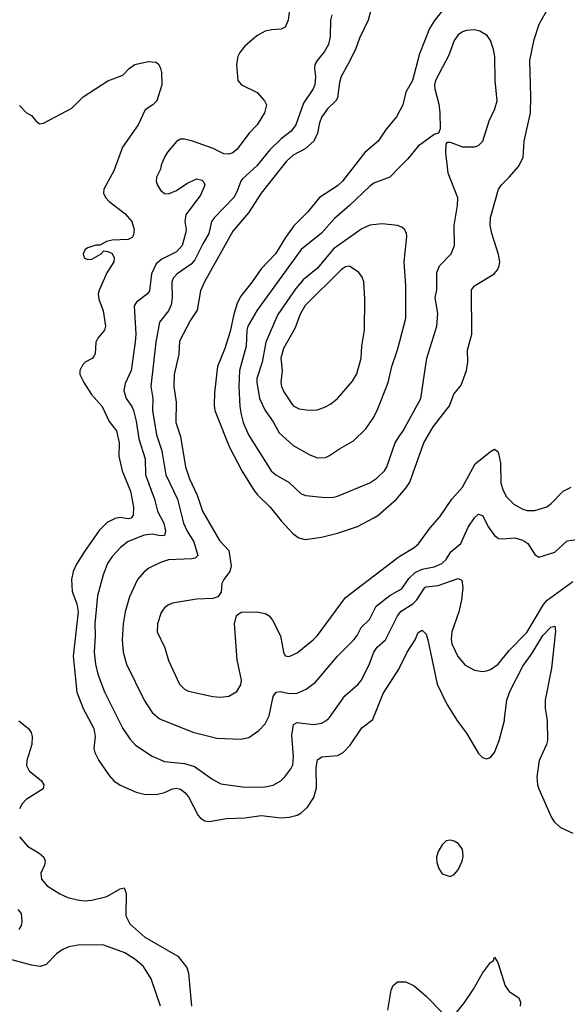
# Model space of a CAD drawing. Header units: inches. Extents: x 1550315 to 1685896, y 510706 to 640504.
# Tile 429 of 452: x 1668112 to 1670831, y 598579 to 603473. Entities that reach past the tile are written whole.
import ezdxf

# ---------------------------------------------------------------- set-up
doc = ezdxf.new("R2010")
doc.units = ezdxf.units.IN
doc.header["$MEASUREMENT"] = 0
for name, color, linetype in [('B6569', 7, 'Continuous'), ('B6579', 7, 'Continuous'), ('B6660', 7, 'Continuous'), ('B6670', 7, 'Continuous')]:
    doc.layers.add(name, color=color, linetype=linetype)

msp = doc.modelspace()

# ---------------------------------------------------------------- linework, layer by layer
at = {"layer": 'B6569', "color": 5}
for points, elevation in [([(1668107.9, 599987.9), (1668155.9, 599950), (1668168.4, 599930), (1668173.7, 599910), (1668172.4, 599870), (1668146.5, 599790), (1668145.2, 599765.2), (1668159.2, 599739.2), (1668220.3, 599690), (1668231.6, 599670), (1668228.5, 599650), (1668143.6, 599596.4), (1668124.4, 599575.6), (1668110.1, 599550)], 480), ([(1668452.7, 600000), (1668479, 599950), (1668486, 599910), (1668480.3, 599850), (1668484.9, 599830), (1668504.4, 599790), (1668556.1, 599716.1), (1668578.9, 599690), (1668610, 599667.5), (1668690, 599633.7), (1668730, 599623.5), (1668790, 599621.6), (1668830, 599631.5), (1668870, 599649.4), (1668890, 599653), (1668910, 599647.7), (1668931.5, 599631.5), (1668949.3, 599610), (1668997.9, 599517.9), (1669010, 599503.6), (1669031, 599491), (1669052.7, 599487.3), (1669138.3, 599501.7), (1669230, 599506.6), (1669310, 599517.3), (1669410, 599506.2), (1669450, 599509.3), (1669490, 599519.2), (1669510, 599530.2), (1669541.3, 599558.7), (1669572.8, 599607.2), (1669585, 599655), (1669584.2, 599755.8), (1669590, 599794), (1669611.7, 599808.3), (1669690, 599815.5), (1669718.5, 599830), (1669752.8, 599867.2), (1669810, 599953.4), (1669865.6, 599994.4), (1669867.8, 600000)], 520), ([(1668598.2, 600000), (1668623.2, 599950), (1668658.6, 599898.6), (1668686.6, 599866.6), (1668770, 599812.3), (1668830, 599785.8), (1668930, 599775.1), (1668980.3, 599760.3), (1669070, 599696.9), (1669110, 599674.9), (1669230, 599657.6), (1669330, 599660.2), (1669370, 599668.6), (1669408.2, 599690), (1669428.4, 599710), (1669458.5, 599750), (1669467.6, 599770), (1669471.3, 599808.7), (1669462.6, 599917.4), (1669470.6, 599969.4), (1669490, 599978.9), (1669570, 599970.2), (1669610, 599976.5), (1669632.2, 599987.8), (1669645.6, 600000)], 540), ([(1668804.8, 600000), (1668810, 599995.5), (1668972.1, 599932.1), (1669090, 599902), (1669210, 599896.9), (1669250, 599904.9), (1669299.5, 599940.5), (1669330, 599973.4), (1669343.4, 600000)], 560), ([(1668110, 599412), (1668150, 599364.4), (1668208, 599330), (1668230.6, 599310), (1668238, 599290), (1668234.4, 599270), (1668217, 599230), (1668220.5, 599200.5), (1668247.3, 599167.3), (1668310, 599127.6), (1668350, 599110.2), (1668398.5, 599098.5), (1668430, 599093.8), (1668470, 599095.9), (1668544.5, 599115.5), (1668610, 599153.4), (1668630, 599158), (1668640.5, 599130), (1668638.9, 599018.9), (1668658.5, 598978.5), (1668732.4, 598912.4), (1668897.6, 598817.6), (1668941.4, 598761.4), (1668950, 598734), (1668964.4, 598570)], 480), ([(1668103, 599050), (1668119.3, 599030), (1668122.4, 598990), (1668118.4, 598970), (1668108, 598950)], 460), ([(1668811.6, 598570), (1668765.1, 598705.1), (1668726.3, 598766.3), (1668683.5, 598803.5), (1668634.1, 598834.1), (1668530, 598873.3), (1668410, 598873.8), (1668355.8, 598864.2), (1668323.1, 598850), (1668293.7, 598830), (1668242.8, 598777.3), (1668213.4, 598766.6), (1668170, 598772.9), (1668030, 598811.4)], 480), ([(1669940.7, 598550), (1669956, 598650), (1669967.2, 598672.8), (1669988.7, 598690), (1670000, 598690.2)], 480)]:
    msp.add_lwpolyline(points, dxfattribs=dict(at, elevation=elevation))
at = {"layer": 'B6579', "color": 5}
for points, elevation in [([(1670277.4, 600000), (1670286.1, 599986), (1670330, 599927.4), (1670390, 599826.3), (1670410, 599805.5), (1670430, 599799.7), (1670450, 599806), (1670470, 599830.2), (1670493.6, 599890), (1670518.8, 599990), (1670520.1, 600000)], 520), ([(1670729.3, 600000), (1670730.9, 599990), (1670732.6, 599890), (1670728.8, 599870), (1670692.3, 599790), (1670679.8, 599710), (1670683, 599670), (1670689.4, 599650), (1670750.7, 599510.7), (1670766.5, 599486.5), (1670797.9, 599457.9), (1670858.4, 599430)], 520), ([(1670281.6, 598538.4), (1670317.8, 598582.2), (1670365.2, 598654.8), (1670410, 598734.4), (1670450, 598786), (1670464, 598796), (1670470, 598814), (1670486, 598786), (1670522.8, 598670), (1670543.4, 598643.4), (1670590, 598610.8), (1670599.3, 598590), (1670597.1, 598570)], 480), ([(1670000, 598690.2), (1670030, 598690.7), (1670070, 598670.4), (1670130, 598619), (1670210, 598537.6)], 480)]:
    msp.add_lwpolyline(points, dxfattribs=dict(at, elevation=elevation))
at = {"layer": 'B6579', "color": 5, "elevation": 520}
msp.add_lwpolyline([(1670250, 599394.5), (1670230, 599391.8), (1670210, 599372.3), (1670190, 599339.3), (1670182.3, 599310), (1670183.6, 599283.6), (1670193.3, 599253.3), (1670210, 599228), (1670250, 599213.4), (1670270, 599224.9), (1670290, 599247.3), (1670309.6, 599290), (1670313.9, 599313.9), (1670311.2, 599350), (1670290, 599378), (1670270, 599389.4)], close=True, dxfattribs=at)
at = {"layer": 'B6660', "color": 5}
for points, elevation in [([(1669873.8, 603590), (1669842.5, 603470), (1669798.6, 603381.4), (1669780.6, 603330), (1669751.7, 603268.3), (1669707.8, 603190), (1669699.7, 603160.3), (1669690, 603084), (1669681.5, 603070), (1669640.6, 603030), (1669612.4, 602990), (1669600.5, 602959.5), (1669590, 602909.6), (1669572.1, 602870), (1669530, 602831.9), (1669470, 602799), (1669435.9, 602770), (1669310, 602610.8), (1669247.1, 602512.9), (1669170, 602421.8), (1669029.4, 602170), (1669010, 602125.2), (1668992.4, 602030), (1668959.9, 601980.1), (1668905, 601875), (1668901.5, 601810), (1668878.8, 601710), (1668877.7, 601650), (1668888.7, 601571.3), (1668887.1, 601470), (1668910, 601400.7), (1668934.8, 601250), (1668954.8, 601190), (1668993.4, 601110), (1669019.8, 601030), (1669104.2, 600884.2), (1669150, 600834.6), (1669161.8, 600758.2), (1669155.2, 600730), (1669124.9, 600690), (1669115.8, 600670), (1669111.9, 600628.1), (1669095.6, 600604.4), (1669070, 600596.3), (1668990, 600593), (1668870, 600573), (1668850, 600565.1), (1668830.6, 600550), (1668814.3, 600525.7), (1668796.1, 600470), (1668794.9, 600430), (1668831.6, 600350), (1668850, 600287.3), (1668905.3, 600170), (1668930, 600144.9), (1668950, 600136.1), (1669070, 600109), (1669110, 600106), (1669150, 600110.4), (1669190, 600134.4), (1669210, 600167.3), (1669212.9, 600190), (1669190.9, 600290.9), (1669177.8, 600470), (1669188.7, 600511.3), (1669211.9, 600528.1), (1669290, 600530.2), (1669330, 600521.5), (1669350, 600510.2), (1669367.7, 600487.7), (1669406.8, 600410), (1669422, 600330), (1669430, 600310.8), (1669450, 600308), (1669490, 600326.4), (1669569.6, 600390), (1669590, 600412.2), (1669730, 600601.8), (1669990, 600800.5), (1670000, 600806.6)], 580), ([(1669450.3, 603510), (1669444.9, 603470), (1669430, 603436), (1669410, 603426), (1669363.1, 603423.1), (1669330, 603415.8), (1669290, 603393.5), (1669230, 603340.9), (1669204.2, 603310), (1669194.9, 603290), (1669189.1, 603250), (1669194.4, 603170), (1669213, 603150), (1669291.3, 603111.3), (1669326.7, 603070), (1669337, 603050), (1669327.6, 603010), (1669290.9, 602950), (1669250.5, 602909.5), (1669190, 602827.8), (1669170, 602811.1), (1669150, 602804.1), (1669126, 602806), (1669072.7, 602832.7), (1668970, 602869.6), (1668930, 602879.6), (1668910, 602878.4), (1668890, 602867), (1668845.5, 602814.5), (1668830.6, 602790), (1668814, 602750), (1668810.8, 602730), (1668790.4, 602689.6), (1668789.2, 602670), (1668795.6, 602650), (1668810, 602626.3), (1668830, 602608.6), (1668850, 602608), (1668890, 602624.7), (1668940.9, 602659.1), (1668990, 602682.3), (1669016, 602676), (1669025.4, 602665.4), (1669030.2, 602650), (1669010, 602600.4), (1668937.1, 602502.9), (1668931.6, 602470), (1668937.7, 602430), (1668935.6, 602410), (1668918.5, 602350), (1668890, 602319.1), (1668817.4, 602282.6), (1668790, 602259.3), (1668766.5, 602210), (1668755.5, 602124.5), (1668745.7, 602110), (1668691.1, 602068.9), (1668680.2, 602050), (1668687.8, 601910), (1668685, 601870), (1668665.8, 601730), (1668635.2, 601664.8), (1668629.5, 601630), (1668640.8, 601590), (1668668.2, 601550), (1668676.6, 601530), (1668690, 601478), (1668703.3, 601390), (1668734.9, 601290), (1668737.1, 601210), (1668781.2, 601090), (1668795.7, 601030), (1668827.3, 600970), (1668835.4, 600930), (1668830, 600909.8), (1668810, 600907.2), (1668770, 600915.4), (1668730, 600910.8), (1668650, 600879.8), (1668612.6, 600850), (1668570, 600804), (1668547.6, 600770), (1668526.5, 600713.5), (1668498, 600610), (1668484.3, 600470), (1668486.3, 600410), (1668481.4, 600330), (1668487.5, 600270), (1668500.1, 600220.1), (1668532, 600132), (1668598.2, 600000)], 540), ([(1669662.1, 603497.9), (1669654.6, 603470), (1669653.1, 603390), (1669644.8, 603350), (1669625.3, 603314.7), (1669588.3, 603270), (1669577.5, 603250), (1669575.2, 603230), (1669581.1, 603190), (1669577.2, 603150), (1669569.4, 603130), (1669521.1, 603058.9), (1669482.8, 602950), (1669460.4, 602919.6), (1669410, 602881), (1669354.6, 602825.4), (1669290, 602746.1), (1669218.3, 602681.7), (1669209.1, 602670), (1669190, 602616.9), (1669175.3, 602590), (1669078.6, 602490), (1669064.7, 602470), (1669051.7, 602410), (1669020.3, 602359.7), (1668981.1, 602278.9), (1668963, 602257), (1668893.2, 602210), (1668876.1, 602190), (1668866.3, 602170), (1668868.2, 602090), (1668863.6, 602056.4), (1668850, 602025.6), (1668806, 601970), (1668786.9, 601870), (1668763, 601650), (1668772.7, 601590), (1668770.6, 601530), (1668790.6, 601410), (1668818.2, 601330), (1668837.7, 601210), (1668895.6, 601090), (1668924.7, 600970), (1668943.5, 600930), (1668976.9, 600876.9), (1668996.9, 600810), (1668983.8, 600796.2), (1668966.9, 600793.1), (1668850, 600788.7), (1668810, 600775.3), (1668753.5, 600746.5), (1668730, 600728.5), (1668696.5, 600690), (1668656.3, 600603.7), (1668635.3, 600530), (1668625, 600470), (1668621, 600390), (1668626, 600330), (1668641.6, 600270), (1668730.2, 600090), (1668770.1, 600030.1), (1668804.8, 600000)], 560), ([(1668110, 603046), (1668144.7, 603010), (1668170, 602996), (1668191, 602970), (1668210, 602954.8), (1668230, 602959.1), (1668370, 603034), (1668426.6, 603090), (1668550, 603168.8), (1668623, 603197), (1668656, 603230), (1668684, 603250), (1668750, 603264.7), (1668790, 603262), (1668802, 603250), (1668810.9, 603230.9), (1668816, 603210), (1668817.3, 603150), (1668793, 603070), (1668773.4, 603050), (1668734.3, 603025.7), (1668700.2, 602950), (1668621.3, 602838.7), (1668579, 602721), (1668528.9, 602630), (1668527, 602610), (1668537.6, 602590), (1668555.8, 602570), (1668634, 602510), (1668668.4, 602470), (1668680.3, 602430), (1668677.2, 602402.8), (1668670, 602389.6), (1668650, 602380.5), (1668570, 602376.9), (1668542, 602370), (1668510, 602352.7), (1668490, 602351.8), (1668450, 602339.5), (1668437.3, 602330), (1668426.4, 602310), (1668431, 602290), (1668450, 602281.6), (1668470, 602283.1), (1668515.3, 602310), (1668530, 602324.7), (1668550, 602321), (1668570, 602310.8), (1668580.7, 602290), (1668579.1, 602270), (1668544.7, 602215.3), (1668507.5, 602132.5), (1668501.6, 602110), (1668503.9, 602083.9), (1668525.5, 602025.5), (1668538.3, 601950), (1668532.9, 601930), (1668498.9, 601890), (1668490.3, 601870), (1668486.6, 601813.4), (1668480.3, 601799.7), (1668471.6, 601788.5), (1668436, 601770), (1668423.4, 601756.6), (1668410.6, 601730), (1668410.6, 601710), (1668430.3, 601670), (1668468.9, 601610), (1668520.7, 601550), (1668555.4, 601475.4), (1668592.3, 601430), (1668605.5, 601370), (1668603.8, 601303.8), (1668620.5, 601230), (1668661.9, 601130), (1668677.5, 601050), (1668674.4, 601010), (1668664.5, 600995.5), (1668650, 600991.6), (1668610, 600998.1), (1668585.7, 600994.3), (1668546.3, 600973.7), (1668505.7, 600934.3), (1668432.6, 600830), (1668393.8, 600766.2), (1668376.5, 600730), (1668369.4, 600690.6), (1668372.2, 600630), (1668395.3, 600570), (1668402.3, 600530), (1668376.4, 600310), (1668394.8, 600130), (1668426.4, 600050), (1668452.7, 600000)], 520), ([(1670000, 603020.9), (1669983.8, 602990), (1669931.4, 602928.6), (1669892.2, 602870), (1669826.5, 602813.5), (1669715.6, 602670), (1669690, 602647.3), (1669601.3, 602590), (1669541.8, 602518.2), (1669472.3, 602447.7), (1669431.1, 602390), (1669382.7, 602310), (1669310, 602235.4), (1669266.7, 602170), (1669210, 602099), (1669192.5, 602067.5), (1669174.4, 602010), (1669156.9, 601923.1), (1669130, 601839.1), (1669093.8, 601750), (1669078.3, 601618.4), (1669077, 601557), (1669081.5, 601530), (1669151.9, 601351.9), (1669214.6, 601230), (1669274.3, 601134.3), (1669291.8, 601111.8), (1669355.8, 601050), (1669410, 600982), (1669470, 600917.4), (1669497.8, 600897.8), (1669530, 600889.3), (1669610, 600900.6), (1669690, 600920.9), (1669790, 600954.4), (1669870, 600996.3), (1669891.1, 601008.9), (1669982.9, 601090), (1670000, 601109.6)], 620), ([(1670000, 602740.8), (1669950, 602689.7), (1669870, 602659.8), (1669850, 602645), (1669750, 602549.8), (1669674.6, 602485.4), (1669610, 602411.8), (1669510, 602331.3), (1669291, 602030), (1669245.4, 601950), (1669240.1, 601930), (1669235.7, 601850), (1669203.4, 601730), (1669200.5, 601650), (1669204.5, 601550), (1669210.8, 601510), (1669220.8, 601470), (1669248.3, 601410), (1669359.7, 601230), (1669383.6, 601210), (1669450, 601173.2), (1669510, 601115.9), (1669532.8, 601107.2), (1669630, 601097.6), (1669670, 601099.2), (1669690, 601104.7), (1669850, 601171.5), (1669885.6, 601194.4), (1669922.6, 601230), (1669934.6, 601250), (1669975.8, 601370), (1670000, 601406.3)], 640), ([(1670000, 602445.7), (1669990, 602449.7), (1669910, 602458.7), (1669850, 602451.9), (1669810, 602433.8), (1669670, 602333.3), (1669590, 602237.4), (1669520.2, 602179.8), (1669482.3, 602137.7), (1669393.1, 602006.9), (1669333.5, 601870), (1669315.3, 601770), (1669290.1, 601690.2), (1669288.9, 601671.1), (1669301.9, 601590), (1669331.3, 601531.3), (1669370, 601474.9), (1669399.6, 601419.6), (1669470, 601357.3), (1669553, 601310), (1669590, 601294.9), (1669630, 601296.5), (1669650, 601306.3), (1669699.4, 601340.6), (1669770, 601380.3), (1669830, 601439.5), (1669867.1, 601492.8), (1669887, 601530), (1669941.8, 601670), (1669960.2, 601750), (1669988.5, 601831.5), (1670000, 601875.7)], 660), ([(1669343.4, 600000), (1669350, 600013), (1669370.5, 600109.5), (1669385.4, 600130), (1669406.5, 600133.5), (1669450, 600123.6), (1669490, 600125.7), (1669534.3, 600145.7), (1669580.6, 600179.4), (1669689.8, 600310), (1669771.6, 600390), (1669788.1, 600411.9), (1669807.5, 600452.5), (1669848.1, 600491.9), (1669882.7, 600557.3), (1669949.5, 600610.5), (1670000, 600639.1)], 560), ([(1669645.6, 600000), (1669650, 600004), (1669727.2, 600112.8), (1669792.2, 600170), (1669808.6, 600190), (1669849.4, 600270.6), (1669870.5, 600330), (1669886.7, 600353.3), (1669929, 600391), (1669987.6, 600510), (1670000, 600524.8)], 540), ([(1669867.8, 600000), (1669916.1, 600123.9), (1669997.7, 600250), (1670000, 600254.8)], 520)]:
    msp.add_lwpolyline(points, dxfattribs=dict(at, elevation=elevation))
at = {"layer": 'B6660', "color": 5, "elevation": 680}
msp.add_lwpolyline([(1669750, 602247.2), (1669730, 602244.8), (1669710, 602231.6), (1669530, 602051.7), (1669504.4, 602010), (1669479.4, 601940.6), (1669421.9, 601838.1), (1669408.8, 601791.2), (1669415.5, 601730), (1669408.6, 601670), (1669411.9, 601650), (1669423.7, 601623.7), (1669470, 601552.9), (1669498.8, 601538.8), (1669550, 601532.2), (1669590, 601533.8), (1669630, 601547.9), (1669656.9, 601563.1), (1669689.7, 601590), (1669764.2, 601675.7), (1669786.5, 601713.5), (1669808.1, 601790), (1669811.6, 601850), (1669824.8, 601930), (1669825.5, 602085.5), (1669820.3, 602170), (1669813.1, 602193.1), (1669795.7, 602215.7)], close=True, dxfattribs=at)
at = {"layer": 'B6670', "color": 5}
for points, elevation in [([(1670230, 603542), (1670171, 603469), (1670146.9, 603430), (1670097.1, 603302.9), (1670063.2, 603170), (1670030, 603112.3), (1670015.2, 603050), (1670000, 603020.9)], 620), ([(1670000, 601109.6), (1670030, 601144), (1670050, 601174), (1670118.8, 601370), (1670165.4, 601450), (1670245.7, 601554.3), (1670268, 601612), (1670303.4, 601656.6), (1670330.6, 601730), (1670337.2, 601770), (1670335.3, 601830), (1670356.4, 601910), (1670355.4, 602130), (1670369.9, 602150.1), (1670468.2, 602210), (1670484.7, 602230), (1670492.9, 602250), (1670495.5, 602270), (1670490, 602305.2), (1670455.7, 602410), (1670448.9, 602451.1), (1670450.7, 602489.3), (1670490, 602630.4), (1670505.4, 602654.6), (1670542.6, 602690), (1670590, 602745.3), (1670612.2, 602790), (1670617.4, 602870), (1670648.5, 603010), (1670650.9, 603089.1), (1670645.2, 603270), (1670666.2, 603373.8), (1670692.1, 603450), (1670736.1, 603530)], 620), ([(1670000, 601406.3), (1670015.8, 601430), (1670103.1, 601590), (1670133.6, 601790), (1670184, 601950), (1670188, 602012), (1670175, 602090), (1670183.4, 602130), (1670182.9, 602217.1), (1670197.2, 602250), (1670255.1, 602310), (1670271.1, 602350), (1670269.8, 602450), (1670286.4, 602550), (1670287, 602587), (1670240.3, 602710), (1670227.8, 602812.2), (1670230, 602854), (1670236.4, 602863.6), (1670250, 602864), (1670310, 602841.3), (1670370, 602840.5), (1670390, 602847.7), (1670411.1, 602870), (1670442.8, 602970), (1670471.8, 603030), (1670483.1, 603070), (1670473.2, 603170), (1670472, 603290), (1670465, 603325), (1670449.2, 603369.2), (1670433.9, 603393.9), (1670396.4, 603416.4), (1670370, 603422.2), (1670330, 603419.4), (1670310, 603413), (1670290, 603397.1), (1670270.1, 603369.9), (1670243.5, 603296.5), (1670177.1, 603170), (1670172.1, 603150), (1670173.2, 603130), (1670192.5, 603052.5), (1670198.2, 603010), (1670200.5, 602930), (1670190.8, 602909.2), (1670170, 602902.7), (1670090, 602843.6), (1670039.2, 602780.8), (1670000, 602740.8)], 640), ([(1670000, 601875.7), (1670029.8, 601990.2), (1670029.8, 602149.8), (1670021.3, 602270), (1670034.9, 602394.9), (1670032.6, 602412.6), (1670023.5, 602430), (1670010, 602441.7), (1670000, 602445.7)], 660), ([(1670000, 600806.6), (1670070.3, 600849.7), (1670091.8, 600868.2), (1670150, 600947.7), (1670197.7, 601002.3), (1670257.4, 601090), (1670311.6, 601150), (1670374.4, 601265.6), (1670450, 601327.4), (1670470, 601337.6), (1670485.8, 601325.9), (1670490, 601316), (1670499.2, 601270), (1670500.6, 601170), (1670512.3, 601132.3), (1670530, 601101.8), (1670565.3, 601065.3), (1670610, 601040.7), (1670632.7, 601032.7), (1670670, 601033.4), (1670730, 601051.1), (1670752, 601068), (1670810, 601129.1), (1670850, 601150.2)], 580), ([(1670000, 600639.1), (1670010, 600644.8), (1670044, 600696), (1670075.3, 600724.8), (1670110, 600741), (1670170, 600752.9), (1670208, 600770), (1670230, 600789.1), (1670252.6, 600827.4), (1670303.1, 600870), (1670338.3, 600950), (1670370, 600996.9), (1670390, 601016), (1670410, 601008.2), (1670439.7, 600950), (1670470, 600908.9), (1670480.9, 600900.9), (1670490, 600894.9), (1670510, 600892.2), (1670570, 600896.8), (1670610, 600886.2), (1670634.6, 600870), (1670670, 600815.5), (1670690, 600801.3), (1670770, 600826.7), (1670830, 600883.2), (1670910, 600893.5)], 560), ([(1670000, 600524.8), (1670006.9, 600533.1), (1670063.9, 600570), (1670084.6, 600590), (1670123.5, 600650), (1670130, 600654.1), (1670190, 600660.6), (1670290, 600695.8), (1670307.8, 600687.7), (1670313, 600650), (1670306.2, 600590), (1670292.5, 600530), (1670258.3, 600430), (1670254.4, 600394.4), (1670257.4, 600370), (1670287.1, 600307), (1670324.4, 600264.4), (1670370, 600240.2), (1670410, 600233.6), (1670430, 600235.8), (1670450, 600242.4), (1670487.4, 600270), (1670542.3, 600337.7), (1670630, 600426.8), (1670713.7, 600566.3), (1670731.6, 600588.4), (1670858.9, 600681.1)], 540), ([(1670520.1, 600000), (1670531.2, 600090), (1670546.2, 600133.8), (1670610, 600260.2), (1670656.1, 600323.9), (1670710, 600411.8), (1670750, 600453.6), (1670770, 600458), (1670773.5, 600433.5), (1670752.7, 600250), (1670721, 600090), (1670721.4, 600050), (1670729.3, 600000)], 520), ([(1670000, 600254.8), (1670035.3, 600330), (1670076.1, 600390), (1670090, 600427.3), (1670110, 600439.1), (1670130, 600418), (1670139.3, 600390), (1670185.1, 600170), (1670233.7, 600070), (1670277.4, 600000)], 520)]:
    msp.add_lwpolyline(points, dxfattribs=dict(at, elevation=elevation))

doc.saveas('drawing.dxf')
